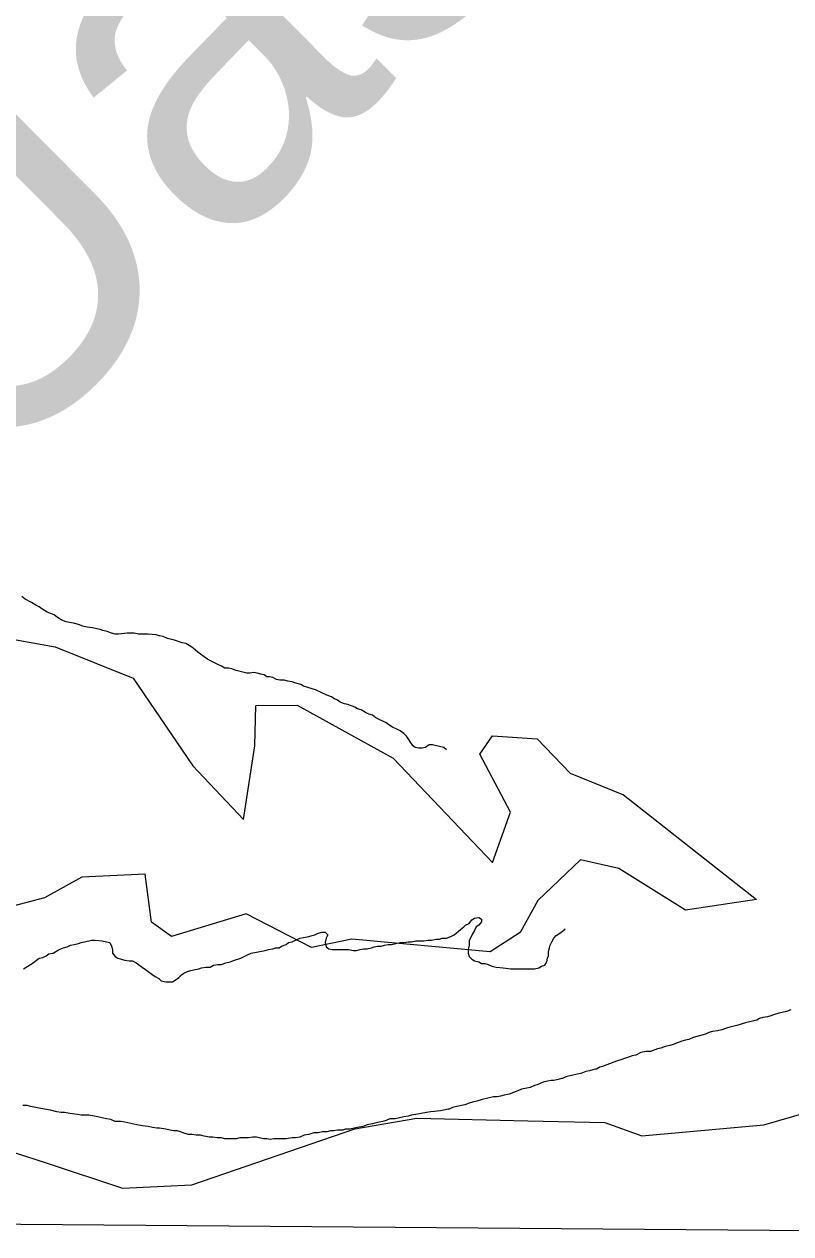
# Model space of a CAD drawing. Extents: x 381879 to 384696, y 5564785 to 5567594.
# Drawn here: x 384011.55 to 384020.34, y 5566946.14 to 5566960.01 of the extents above; entities that cross this region are included whole.
import ezdxf

# ---------------------------------------------------------------- set-up
doc = ezdxf.new("R2010")
doc.units = 0
doc.layers.add('Niveau 63', color=7, linetype='Continuous')

msp = doc.modelspace()

# ---------------------------------------------------------------- linework, layer by layer
at = {"layer": 'Niveau 63'}
for points in [[(384025.29, 5566999.64), (384024.86, 5566946.14), (383993.86, 5566946.39), (383994.29, 5566999.89), (384025.29, 5566999.63)], [(384014.36, 5566952.53), (384014.33, 5566952.53), (384014.3, 5566952.55), (384014.26, 5566952.56), (384014.22, 5566952.57), (384014.18, 5566952.58), (384014.14, 5566952.57), (384014.1, 5566952.57), (384013.98, 5566952.6), (384013.93, 5566952.62), (384013.89, 5566952.63), (384013.85, 5566952.63), (384013.81, 5566952.65), (384013.77, 5566952.67), (384013.73, 5566952.69), (384013.69, 5566952.71), (384013.65, 5566952.73), (384013.61, 5566952.76), (384013.57, 5566952.79), (384013.54, 5566952.81), (384013.51, 5566952.84), (384013.47, 5566952.87), (384013.44, 5566952.89), (384013.4, 5566952.91), (384013.36, 5566952.92), (384013.27, 5566952.95), (384013.19, 5566952.97), (384013.14, 5566952.99), (384013.1, 5566953), (384013.06, 5566953.01), (384012.97, 5566953.02), (384012.86, 5566953.02), (384012.81, 5566953.03), (384012.77, 5566953.03), (384012.73, 5566953.03), (384012.63, 5566953.02), (384012.59, 5566953.02), (384012.55, 5566953.03), (384012.5, 5566953.05), (384012.45, 5566953.06), (384012.42, 5566953.07), (384012.38, 5566953.08), (384012.33, 5566953.09), (384012.27, 5566953.1), (384012.22, 5566953.11), (384012.17, 5566953.13), (384012.13, 5566953.14), (384012.03, 5566953.16), (384011.98, 5566953.18), (384011.93, 5566953.21), (384011.89, 5566953.24), (384011.86, 5566953.25), (384011.81, 5566953.27), (384011.78, 5566953.29), (384011.75, 5566953.31), (384011.72, 5566953.33), (384011.68, 5566953.35), (384011.63, 5566953.38), (384011.56, 5566953.42), (384011.52, 5566953.45)], [(384011.111, 5566953.016), (384011.901, 5566952.873), (384012.796, 5566952.515), (384013.48, 5566951.508), (384014.064, 5566950.893), (384014.191, 5566951.738), (384014.202, 5566952.199), (384014.679, 5566952.204), (384015.778, 5566951.595), (384016.917, 5566950.4), (384017.125, 5566950.978), (384016.771, 5566951.642), (384016.917, 5566951.851), (384017.43, 5566951.818), (384017.809, 5566951.422), (384018.421, 5566951.177), (384019.947, 5566949.973), (384019.132, 5566949.852), (384018.366, 5566950.33), (384017.926, 5566950.429), (384017.438, 5566949.963), (384017.234, 5566949.595), (384016.893, 5566949.375), (384015.304, 5566949.52), (384014.842, 5566949.425), (384014.092, 5566949.812), (384013.237, 5566949.551), (384013.009, 5566949.716), (384012.936, 5566950.265)], [(384016.39, 5566951.69), (384016.36, 5566951.72), (384016.31, 5566951.73), (384016.26, 5566951.74), (384016.23, 5566951.75), (384016.19, 5566951.75), (384016.15, 5566951.72), (384016.11, 5566951.71), (384016.07, 5566951.71), (384016.03, 5566951.72), (384016, 5566951.74), (384016, 5566951.75), (384015.98, 5566951.77), (384015.96, 5566951.81), (384015.93, 5566951.85), (384015.9, 5566951.88), (384015.86, 5566951.91), (384015.82, 5566951.93), (384015.77, 5566951.95), (384015.73, 5566951.98), (384015.7, 5566952), (384015.66, 5566952.02), (384015.62, 5566952.04), (384015.58, 5566952.06), (384015.54, 5566952.09), (384015.5, 5566952.1), (384015.46, 5566952.12), (384015.41, 5566952.15), (384015.37, 5566952.16), (384015.34, 5566952.18), (384015.26, 5566952.21), (384015.22, 5566952.22), (384015.17, 5566952.24), (384015.14, 5566952.26), (384015.1, 5566952.28), (384015.07, 5566952.3), (384015.02, 5566952.32), (384014.89, 5566952.38), (384014.85, 5566952.39), (384014.75, 5566952.42), (384014.72, 5566952.44), (384014.65, 5566952.46), (384014.62, 5566952.47), (384014.57, 5566952.48), (384014.53, 5566952.49), (384014.48, 5566952.49), (384014.44, 5566952.5), (384014.4, 5566952.52), (384014.36, 5566952.53)], [(384012.936, 5566950.265), (384012.209, 5566950.23), (384011.779, 5566949.994), (384010.979, 5566949.784), (384010.547, 5566949.475), (384010.033, 5566949.434), (384008.968, 5566949.973), (384007.735, 5566950.216), (384007.294, 5566949.519), (384008.106, 5566948.739), (384009.327, 5566947.966), (384010.671, 5566947.316), (384011.812, 5566946.951), (384012.673, 5566946.665), (384013.469, 5566946.7), (384015.341, 5566947.344), (384016.05, 5566947.468), (384017.324, 5566947.437), (384018.206, 5566947.416), (384018.629, 5566947.264), (384020.028, 5566947.389), (384021.38, 5566947.781)], [(384014.4, 5566949.41), (384014.43, 5566949.42), (384014.47, 5566949.42), (384014.5, 5566949.44), (384014.55, 5566949.46), (384014.58, 5566949.48), (384014.62, 5566949.49), (384014.71, 5566949.53), (384014.75, 5566949.54), (384014.81, 5566949.55), (384014.85, 5566949.56), (384014.88, 5566949.57), (384014.92, 5566949.59), (384014.96, 5566949.6), (384015, 5566949.6), (384015.03, 5566949.57), (384015.01, 5566949.53), (384015, 5566949.48), (384015.01, 5566949.43), (384015.04, 5566949.41), (384015.08, 5566949.4), (384015.13, 5566949.4), (384015.18, 5566949.4), (384015.22, 5566949.4), (384015.27, 5566949.4), (384015.32, 5566949.39), (384015.36, 5566949.39), (384015.4, 5566949.4), (384015.44, 5566949.41), (384015.48, 5566949.41), (384015.53, 5566949.42), (384015.56, 5566949.43), (384015.6, 5566949.44), (384015.64, 5566949.44), (384015.68, 5566949.45), (384015.72, 5566949.46), (384015.76, 5566949.46), (384015.81, 5566949.47), (384015.86, 5566949.48), (384015.9, 5566949.48), (384015.95, 5566949.49), (384015.99, 5566949.49), (384016.04, 5566949.5), (384016.08, 5566949.5), (384016.13, 5566949.5), (384016.18, 5566949.51), (384016.22, 5566949.51), (384016.27, 5566949.52), (384016.31, 5566949.52), (384016.34, 5566949.53), (384016.35, 5566949.53), (384016.39, 5566949.53), (384016.44, 5566949.55), (384016.48, 5566949.57), (384016.55, 5566949.63), (384016.59, 5566949.66), (384016.61, 5566949.68), (384016.65, 5566949.7), (384016.68, 5566949.74), (384016.71, 5566949.76), (384016.76, 5566949.77), (384016.79, 5566949.75), (384016.79, 5566949.72), (384016.76, 5566949.68), (384016.73, 5566949.66), (384016.71, 5566949.62), (384016.69, 5566949.58), (384016.65, 5566949.5), (384016.65, 5566949.45), (384016.64, 5566949.4), (384016.64, 5566949.36), (384016.65, 5566949.32), (384016.68, 5566949.29), (384016.71, 5566949.27), (384016.76, 5566949.26), (384016.79, 5566949.24), (384016.83, 5566949.24), (384016.87, 5566949.23), (384016.91, 5566949.21), (384016.96, 5566949.2), (384017.04, 5566949.19), (384017.13, 5566949.18), (384017.22, 5566949.18), (384017.27, 5566949.18), (384017.35, 5566949.18), (384017.4, 5566949.18), (384017.45, 5566949.19), (384017.48, 5566949.21), (384017.52, 5566949.22), (384017.54, 5566949.26), (384017.55, 5566949.3), (384017.56, 5566949.33), (384017.56, 5566949.38), (384017.57, 5566949.42), (384017.58, 5566949.45), (384017.6, 5566949.49), (384017.62, 5566949.53), (384017.65, 5566949.56), (384017.69, 5566949.59), (384017.72, 5566949.61), (384017.75, 5566949.64)], [(384011.54, 5566949.18), (384011.59, 5566949.21), (384011.62, 5566949.23), (384011.65, 5566949.25), (384011.69, 5566949.28), (384011.72, 5566949.3), (384011.76, 5566949.31), (384011.8, 5566949.33), (384011.83, 5566949.35), (384011.87, 5566949.36), (384011.88, 5566949.36), (384011.91, 5566949.38)], [(384011.91, 5566949.38), (384011.95, 5566949.4), (384012, 5566949.42), (384012.04, 5566949.43), (384012.08, 5566949.45), (384012.12, 5566949.46), (384012.17, 5566949.47), (384012.2, 5566949.48), (384012.24, 5566949.49), (384012.32, 5566949.51), (384012.36, 5566949.51), (384012.44, 5566949.5), (384012.49, 5566949.49), (384012.53, 5566949.48), (384012.55, 5566949.44), (384012.56, 5566949.4), (384012.56, 5566949.36), (384012.59, 5566949.32), (384012.62, 5566949.3), (384012.66, 5566949.29), (384012.7, 5566949.28), (384012.75, 5566949.27), (384012.79, 5566949.27), (384012.83, 5566949.25), (384012.86, 5566949.23), (384012.9, 5566949.2), (384012.94, 5566949.17), (384012.97, 5566949.15), (384013.01, 5566949.12), (384013.05, 5566949.09), (384013.09, 5566949.07), (384013.12, 5566949.04), (384013.17, 5566949.03), (384013.21, 5566949.03), (384013.25, 5566949.03), (384013.28, 5566949.05), (384013.32, 5566949.08), (384013.35, 5566949.11), (384013.38, 5566949.13), (384013.42, 5566949.15), (384013.46, 5566949.16), (384013.51, 5566949.17), (384013.55, 5566949.18), (384013.58, 5566949.19), (384013.63, 5566949.2), (384013.68, 5566949.2), (384013.72, 5566949.22), (384013.77, 5566949.23), (384013.81, 5566949.23), (384013.86, 5566949.25), (384013.91, 5566949.26), (384013.96, 5566949.28), (384014.03, 5566949.3), (384014.07, 5566949.32), (384014.11, 5566949.34), (384014.15, 5566949.36), (384014.21, 5566949.37), (384014.25, 5566949.38), (384014.31, 5566949.39), (384014.35, 5566949.4), (384014.4, 5566949.41)], [(384020.34, 5566948.71), (384020.29, 5566948.69), (384020.24, 5566948.68), (384020.2, 5566948.67), (384020.14, 5566948.65), (384020.11, 5566948.64), (384020.07, 5566948.63), (384020.02, 5566948.62), (384019.98, 5566948.61), (384019.95, 5566948.59), (384019.9, 5566948.58), (384019.82, 5566948.56), (384019.78, 5566948.55), (384019.76, 5566948.54), (384019.72, 5566948.53), (384019.64, 5566948.51), (384019.6, 5566948.5), (384019.55, 5566948.48), (384019.5, 5566948.47), (384019.44, 5566948.46), (384019.4, 5566948.45), (384019.36, 5566948.43), (384019.32, 5566948.42), (384019.22, 5566948.39), (384019.17, 5566948.37), (384019.13, 5566948.36), (384019.09, 5566948.35), (384019.04, 5566948.33), (384018.99, 5566948.31), (384018.95, 5566948.3), (384018.9, 5566948.29), (384018.85, 5566948.27), (384018.81, 5566948.26), (384018.78, 5566948.25), (384018.73, 5566948.23), (384018.68, 5566948.23), (384018.62, 5566948.22), (384018.56, 5566948.19), (384018.52, 5566948.18), (384018.49, 5566948.17), (384018.43, 5566948.15), (384018.4, 5566948.14), (384018.34, 5566948.12), (384018.31, 5566948.11), (384018.26, 5566948.09), (384018.23, 5566948.08), (384018.18, 5566948.06), (384018.15, 5566948.05), (384018.11, 5566948.03), (384018.1, 5566948.03), (384018.07, 5566948.02), (384018.03, 5566948.01), (384017.99, 5566948), (384017.93, 5566947.98), (384017.89, 5566947.97), (384017.84, 5566947.96), (384017.79, 5566947.95), (384017.76, 5566947.94), (384017.72, 5566947.92), (384017.71, 5566947.92), (384017.67, 5566947.91), (384017.62, 5566947.9), (384017.59, 5566947.9), (384017.55, 5566947.89), (384017.5, 5566947.88), (384017.43, 5566947.85), (384017.4, 5566947.84), (384017.35, 5566947.82), (384017.31, 5566947.81), (384017.25, 5566947.8), (384017.21, 5566947.78), (384017.16, 5566947.76), (384017.11, 5566947.74), (384017.05, 5566947.73), (384017.01, 5566947.72), (384016.97, 5566947.71), (384016.93, 5566947.71), (384016.8, 5566947.68), (384016.74, 5566947.66), (384016.69, 5566947.65), (384016.65, 5566947.64), (384016.6, 5566947.62), (384016.51, 5566947.6), (384016.46, 5566947.59), (384016.42, 5566947.57), (384016.41, 5566947.57), (384016.32, 5566947.55), (384016.21, 5566947.54), (384016.16, 5566947.53)], [(384014.41, 5566947.23), (384014.37, 5566947.22), (384014.33, 5566947.23), (384014.29, 5566947.23), (384014.21, 5566947.25), (384014.17, 5566947.25), (384014.12, 5566947.24), (384014.06, 5566947.24), (384014.02, 5566947.24), (384013.98, 5566947.23), (384013.93, 5566947.23), (384013.88, 5566947.23), (384013.85, 5566947.23), (384013.81, 5566947.24), (384013.76, 5566947.24), (384013.71, 5566947.25), (384013.67, 5566947.25), (384013.61, 5566947.26), (384013.57, 5566947.27), (384013.52, 5566947.27), (384013.47, 5566947.28), (384013.43, 5566947.28), (384013.39, 5566947.29), (384013.34, 5566947.31), (384013.3, 5566947.32), (384013.26, 5566947.32), (384013.22, 5566947.33), (384013.17, 5566947.34), (384013.1, 5566947.35), (384013.07, 5566947.35), (384013.02, 5566947.36), (384012.97, 5566947.37), (384012.9, 5566947.38), (384012.84, 5566947.39), (384012.7, 5566947.42), (384012.65, 5566947.43), (384012.59, 5566947.43), (384012.54, 5566947.45), (384012.49, 5566947.46), (384012.44, 5566947.47), (384012.39, 5566947.48), (384012.35, 5566947.49), (384012.29, 5566947.5), (384012.25, 5566947.5), (384012.2, 5566947.5), (384012.16, 5566947.51), (384012.07, 5566947.52), (384012.01, 5566947.53), (384011.97, 5566947.53), (384011.92, 5566947.54), (384011.85, 5566947.56), (384011.78, 5566947.57), (384011.72, 5566947.58), (384011.68, 5566947.59), (384011.62, 5566947.6), (384011.58, 5566947.61), (384011.53, 5566947.61)], [(384016.16, 5566947.53), (384016.1, 5566947.52), (384016.04, 5566947.51), (384015.99, 5566947.5), (384015.95, 5566947.49), (384015.9, 5566947.48), (384015.85, 5566947.47), (384015.8, 5566947.46), (384015.74, 5566947.46), (384015.7, 5566947.44), (384015.66, 5566947.43), (384015.62, 5566947.42), (384015.57, 5566947.41), (384015.54, 5566947.4), (384015.48, 5566947.39), (384015.43, 5566947.37), (384015.37, 5566947.36), (384015.33, 5566947.35), (384015.28, 5566947.34), (384015.23, 5566947.34), (384015.2, 5566947.33), (384015.14, 5566947.33), (384015.1, 5566947.32), (384015.06, 5566947.32), (384015.02, 5566947.31), (384014.97, 5566947.31), (384014.92, 5566947.3), (384014.87, 5566947.3), (384014.81, 5566947.28), (384014.76, 5566947.27), (384014.71, 5566947.25), (384014.66, 5566947.24), (384014.62, 5566947.24), (384014.55, 5566947.23), (384014.49, 5566947.23), (384014.45, 5566947.23), (384014.41, 5566947.23)]]:
    msp.add_lwpolyline(points, dxfattribs=at)

# ---------------------------------------------------------------- texts
msp.add_text('Uashat', height=4, rotation=44.77, dxfattribs=at).set_placement((384010.97, 5566954.57))

doc.saveas('drawing.dxf')
